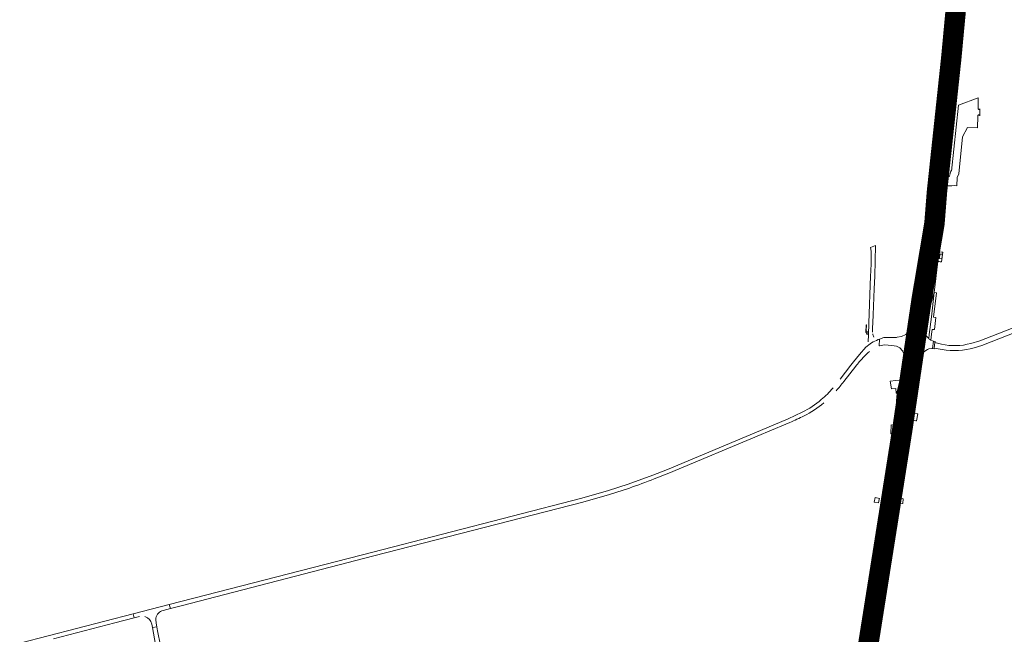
# Model space of a CAD drawing. Header units: metres. Extents: x 166325 to 190320, y 381923 to 404576.
# Tile 848 of 1056: x 175343 to 176066, y 398494 to 398946. Entities that reach past the tile are written whole.
import ezdxf

# ---------------------------------------------------------------- set-up
doc = ezdxf.new("R2010")
doc.units = ezdxf.units.M
for name, color, linetype, lineweight in [('B-WE-VH-VERHARDING_ASFALT-GV', 8, 'Continuous', 18), ('B-WE-VH-VERHARDING_BETON-GV', 8, 'Continuous', 18), ('B-WE-VH-VERHARDING_BETONSTRAATSTEEN-GV', 8, 'Continuous', 18), ('B-WE-VH-VERHARDING_N-WEG', 8, 'Continuous', 18), ('B-WE-VH-VERHARDING_STRAATBAKSTEEN-GV', 8, 'Continuous', 18)]:
    doc.layers.add(name, color=color, linetype=linetype, lineweight=lineweight)

msp = doc.modelspace()

# ---------------------------------------------------------------- linework, layer by layer
at = {"layer": 'B-WE-VH-VERHARDING_ASFALT-GV', "flags": 128}
for points in [[(176032.368, 398972.533), (176032.217, 398972.548), (176029.354, 398972.841), (176028.981, 398972.879), (176028.728, 398970.344), (176028.054, 398963.608), (176027.614, 398959.204), (176022.958, 398914.518), (176022.919, 398913.637), (176019.705, 398882.436), (176019.129, 398877.199), (176018.746, 398873.405), (176019.201, 398873.359), (176022.071, 398873.064), (176022.252, 398873.046), (176023.639, 398886.739), (176026.022, 398910.444), (176028.446, 398934.129), (176030.891, 398957.938)], [(176032.368, 398972.533), (176032.217, 398972.548), (176029.354, 398972.841), (176028.981, 398972.879), (176028.728, 398970.344), (176028.054, 398963.608), (176027.614, 398959.204), (176022.958, 398914.518), (176022.919, 398913.637), (176019.705, 398882.436), (176019.129, 398877.199), (176018.746, 398873.405), (176019.201, 398873.359), (176022.071, 398873.064), (176022.252, 398873.046), (176023.639, 398886.739), (176026.022, 398910.444), (176028.446, 398934.129), (176030.891, 398957.938)], [(176034.11, 398954.864), (176034.74, 398960.898), (176035.3, 398966.253), (176035.857, 398972.176), (176035.458, 398972.217), (176032.547, 398972.514), (176032.368, 398972.533), (176030.891, 398957.938), (176028.446, 398934.129), (176026.022, 398910.444), (176023.639, 398886.739), (176022.252, 398873.046), (176022.431, 398873.027), (176025.304, 398872.733), (176025.619, 398872.701), (176026.044, 398877.101), (176030.802, 398922.966), (176031.725, 398932.05)], [(176034.11, 398954.864), (176034.74, 398960.898), (176035.3, 398966.253), (176035.857, 398972.176), (176035.458, 398972.217), (176032.547, 398972.514), (176032.368, 398972.533), (176030.891, 398957.938), (176028.446, 398934.129), (176026.022, 398910.444), (176023.639, 398886.739), (176022.252, 398873.046), (176022.431, 398873.027), (176025.304, 398872.733), (176025.619, 398872.701), (176026.044, 398877.101), (176030.802, 398922.966), (176031.725, 398932.05)], [(176022.252, 398873.046), (176022.071, 398873.064), (176019.201, 398873.359), (176018.746, 398873.405), (176016.911, 398855.205), (176016.133, 398847.65), (176014.126, 398828.145), (176013.999, 398826.894), (176012.474, 398813.044), (176011.657, 398805.348), (176011.078, 398799.767), (176010.909, 398798.227), (176010.156, 398791.283), (176010.03, 398790.032), (176009.633, 398786.829), (176009.52, 398785.855), (176008.917, 398780.912), (176008.24, 398776.13), (176007.262, 398770.244), (176005.947, 398763.536), (176004.318, 398756.126), (176003.378, 398751.716), (176003.805, 398751.625), (176006.628, 398751.024), (176006.856, 398750.975), (176007.398, 398750.86), (176007.867, 398750.76), (176008.802, 398756.236), (176009.739, 398761.686), (176010.5, 398766.339), (176011.226, 398771.152), (176012.078, 398777.526), (176012.73, 398782.883), (176013.42, 398788.916), (176015.277, 398806.362), (176016.554, 398818.307), (176018.73, 398839.057), (176020.255, 398853.951), (176021.548, 398866.096)], [(176022.252, 398873.046), (176022.071, 398873.064), (176019.201, 398873.359), (176018.746, 398873.405), (176016.911, 398855.205), (176016.133, 398847.65), (176014.126, 398828.145), (176013.999, 398826.894), (176012.474, 398813.044), (176011.657, 398805.348), (176011.078, 398799.767), (176010.909, 398798.227), (176010.156, 398791.283), (176010.03, 398790.032), (176009.633, 398786.829), (176009.52, 398785.855), (176008.917, 398780.912), (176008.24, 398776.13), (176007.262, 398770.244), (176005.947, 398763.536), (176004.318, 398756.126), (176003.378, 398751.716), (176003.805, 398751.625), (176006.628, 398751.024), (176006.856, 398750.975), (176007.398, 398750.86), (176007.867, 398750.76), (176008.802, 398756.236), (176009.739, 398761.686), (176010.5, 398766.339), (176011.226, 398771.152), (176012.078, 398777.526), (176012.73, 398782.883), (176013.42, 398788.916), (176015.277, 398806.362), (176016.554, 398818.307), (176018.73, 398839.057), (176020.255, 398853.951), (176021.548, 398866.096)], [(176020.125, 398818.149), (176020.61, 398822.592), (176021.586, 398830.93), (176025.619, 398872.701), (176025.304, 398872.733), (176022.431, 398873.027), (176022.252, 398873.046), (176021.548, 398866.096), (176020.255, 398853.951), (176018.73, 398839.057), (176016.554, 398818.307), (176015.277, 398806.362), (176013.42, 398788.916), (176012.73, 398782.883), (176012.078, 398777.526), (176011.226, 398771.152), (176010.5, 398766.339), (176009.739, 398761.686), (176008.802, 398756.236), (176007.867, 398750.76), (176008.428, 398750.684), (176008.91, 398750.619), (176009.182, 398750.583), (176012.016, 398750.201), (176012.45, 398750.142), (176013.145, 398755.298), (176014.902, 398769.881), (176016.357, 398783.562), (176016.559, 398785.088), (176016.956, 398789.501), (176017.123, 398791.069), (176017.732, 398795.97), (176017.869, 398797.408), (176018.746, 398805.107)], [(176020.125, 398818.149), (176020.61, 398822.592), (176021.586, 398830.93), (176025.619, 398872.701), (176025.304, 398872.733), (176022.431, 398873.027), (176022.252, 398873.046), (176021.548, 398866.096), (176020.255, 398853.951), (176018.73, 398839.057), (176016.554, 398818.307), (176015.277, 398806.362), (176013.42, 398788.916), (176012.73, 398782.883), (176012.078, 398777.526), (176011.226, 398771.152), (176010.5, 398766.339), (176009.739, 398761.686), (176008.802, 398756.236), (176007.867, 398750.76), (176008.428, 398750.684), (176008.91, 398750.619), (176009.182, 398750.583), (176012.016, 398750.201), (176012.45, 398750.142), (176013.145, 398755.298), (176014.902, 398769.881), (176016.357, 398783.562), (176016.559, 398785.088), (176016.956, 398789.501), (176017.123, 398791.069), (176017.732, 398795.97), (176017.869, 398797.408), (176018.746, 398805.107)], [(175996.208, 398690.25), (175995.909, 398690.226), (175996.187, 398692.381), (175996.754, 398696.29), (175998.088, 398705.266), (175999.414, 398713.278), (176000.926, 398722.062), (176001.856, 398727.002), (176002.011, 398727.785), (176002.294, 398727.734), (176004.594, 398739.577), (176006.64, 398749.885), (176006.802, 398750.263), (176007.068, 398750.547), (176007.512, 398750.726), (176007.867, 398750.76), (176007.398, 398750.86), (176006.856, 398750.975), (176006.628, 398751.024), (176003.805, 398751.625), (176003.378, 398751.716), (176002.48, 398747.5), (175998.789, 398728.637), (175996.959, 398718.785), (175996.866, 398718.286), (175993.366, 398696.508), (175992.719, 398691.088), (175991.308, 398680.125), (175990.54, 398672.83), (175989.968, 398667.077), (175990.358, 398667.038), (175993.246, 398666.751), (175993.465, 398666.729), (175993.994, 398666.677), (175994.515, 398666.625), (175994.102, 398666.776), (175993.787, 398667.069), (175993.628, 398667.402), (175993.588, 398667.832), (175995.055, 398680.744)], [(176007.735, 398718.372), (176008.135, 398721.387), (176008.709, 398725.366), (176012.049, 398747.165), (176012.45, 398750.142), (176012.016, 398750.201), (176009.182, 398750.583), (176008.91, 398750.619), (176008.428, 398750.684), (176007.867, 398750.76), (176008.291, 398750.587), (176008.58, 398750.335), (176008.765, 398749.971), (176008.83, 398749.517), (176007.134, 398738.649), (176005.428, 398727.287), (176005.661, 398727.277), (176005.529, 398726.433), (176003.973, 398716.845), (176002.327, 398706.581), (176000.452, 398694.9), (175999.678, 398689.675), (175999.383, 398689.778), (175997.904, 398680.423), (175995.785, 398667.509), (175995.584, 398667.062), (175995.33, 398666.822), (175994.899, 398666.646), (175994.515, 398666.625), (175995.091, 398666.529), (175995.637, 398666.439), (175995.863, 398666.401), (175998.638, 398665.941), (175999.059, 398665.871), (176000.78, 398676.247), (176004.008, 398696.202)], [(176005.428, 398727.287), (176005.265, 398726.833), (176005.057, 398726.515), (176004.735, 398726.248), (176004.412, 398726.033), (176004.018, 398725.945), (176003.62, 398726.023), (176003.131, 398726.093), (176002.864, 398726.255), (176002.56, 398726.589), (176002.367, 398726.941), (176002.282, 398727.344), (176002.294, 398727.734), (176002.011, 398727.785), (176001.856, 398727.002), (176000.926, 398722.062), (175999.414, 398713.278), (175998.088, 398705.266), (175996.754, 398696.29), (175996.187, 398692.381), (175995.909, 398690.226), (175996.208, 398690.25), (175996.35, 398690.65), (175996.538, 398690.978), (175996.814, 398691.26), (175997.181, 398691.485), (175997.564, 398691.514), (175997.904, 398691.56), (175998.385, 398691.464), (175998.785, 398691.254), (175999.044, 398690.989), (175999.271, 398690.592), (175999.346, 398690.218), (175999.383, 398689.778), (175999.678, 398689.675), (176000.452, 398694.9), (176002.327, 398706.581), (176003.973, 398716.845), (176005.529, 398726.433), (176005.661, 398727.277)], [(175996.866, 398718.286), (175995.854, 398716.445), (175993.902, 398714.509), (175990.783, 398712.878), (175987.666, 398712.377), (175987.028, 398712.274), (175981.293, 398712.271), (175977.866, 398712.343), (175974.592, 398710.986), (175974.401, 398706.015), (175974.63, 398706.107), (175977.145, 398706.667), (175977.901, 398706.752), (175978.006, 398706.747), (175980.919, 398706.604), (175985.328, 398706.149), (175987.127, 398705.86), (175989.485, 398704.674), (175991.561, 398702.372), (175992.777, 398699.708), (175993.366, 398696.508)], [(176014.236, 398709.649), (176013.554, 398709.879), (176012.289, 398710.378), (176011.74, 398710.669), (176011.131, 398711.032), (176010.708, 398711.428), (176009.191, 398713.144), (176008.258, 398715.119), (176007.746, 398716.899), (176007.735, 398718.372), (176004.008, 398696.202), (176005.105, 398698.948), (176006.61, 398701.114), (176008.535, 398702.79), (176009.865, 398703.4), (176010.779, 398703.819), (176012.958, 398704.143), (176013.635, 398704.057)], [(175994.515, 398666.625), (175993.994, 398666.677), (175993.465, 398666.729), (175993.246, 398666.751), (175990.358, 398667.038), (175989.968, 398667.077), (175989.804, 398665.424), (175989.279, 398658.337), (175988.708, 398648.792), (175988.318, 398644.455), (175987.793, 398640.542), (175985.862, 398627.831), (175981.376, 398600.298), (175980.511, 398594.985), (175979.477, 398588.523), (175977.549, 398576.506), (175977.903, 398576.45), (175980.774, 398575.99), (175980.952, 398575.962), (175981.828, 398581.394), (175985.071, 398601.684), (175987.547, 398616.819), (175989.446, 398628.672), (175992.034, 398644.759), (175992.78, 398650.977), (175993.681, 398658.849)], [(175996.532, 398650.498), (175997.798, 398658.171), (175998.419, 398662.016), (175999.059, 398665.871), (175998.638, 398665.941), (175995.863, 398666.401), (175995.637, 398666.439), (175995.091, 398666.529), (175994.515, 398666.625), (175993.681, 398658.849), (175992.78, 398650.977), (175992.034, 398644.759), (175989.446, 398628.672), (175987.547, 398616.819), (175985.071, 398601.684), (175981.828, 398581.394), (175980.952, 398575.962), (175981.13, 398575.933), (175983.95, 398575.482), (175984.329, 398575.421), (175986.63, 398589.503), (175987.56, 398595.775), (175988.171, 398599.551), (175991.574, 398620.601), (175992.476, 398625.741)], [(175980.952, 398575.962), (175980.774, 398575.99), (175977.903, 398576.45), (175977.549, 398576.506), (175972.373, 398544.235), (175967.857, 398516.197), (175962.666, 398483.97), (175961.703, 398478.081), (175961.662, 398477.823), (175962.009, 398477.767), (175964.883, 398477.305), (175965.061, 398477.276), (175967.945, 398495.096), (175970.802, 398512.944), (175974.132, 398533.642), (175977.98, 398557.541)], [(175984.329, 398575.421), (175983.95, 398575.482), (175981.13, 398575.933), (175980.952, 398575.962), (175977.98, 398557.541), (175974.132, 398533.642), (175970.802, 398512.944), (175967.945, 398495.096), (175965.061, 398477.276), (175965.239, 398477.247), (175968.042, 398476.796), (175968.366, 398476.744), (175972.675, 398503.597), (175978.761, 398541.338)]]:
    msp.add_lwpolyline(points, close=True, dxfattribs=at)
for points in [[(176530.83, 398896.76), (176530.657, 398896.693), (176530.203, 398896.518), (176522.56, 398893.566), (176522.325, 398893.475), (176481.86, 398877.846), (176478.408, 398876.512), (176475.947, 398875.562), (176471.077, 398873.681), (176467.04, 398872.122), (176463.097, 398870.599), (176456.009, 398867.861), (176450.991, 398865.923), (176446.039, 398864.01), (176435.222, 398859.832), (176434.21, 398859.441), (176428.919, 398857.397), (176427.957, 398857.026), (176417.826, 398853.113), (176416.451, 398852.582), (176080.244, 398722.724), (176080.433, 398722.277), (176048.245, 398709.894), (176041.658, 398707.922)], [(176530.83, 398896.76), (176530.657, 398896.693), (176530.203, 398896.518), (176522.56, 398893.566), (176522.325, 398893.475), (176481.86, 398877.846), (176478.408, 398876.512), (176475.947, 398875.562), (176471.077, 398873.681), (176467.04, 398872.122), (176463.097, 398870.599), (176456.009, 398867.861), (176450.991, 398865.923), (176446.039, 398864.01), (176435.222, 398859.832), (176434.21, 398859.441), (176428.919, 398857.397), (176427.957, 398857.026), (176417.826, 398853.113), (176416.451, 398852.582), (176080.244, 398722.724), (176080.433, 398722.277), (176048.245, 398709.894), (176041.658, 398707.922)], [(176044.179, 398704.665), (176049.775, 398706.446), (176081.681, 398718.937), (176081.884, 398718.394), (176097.03, 398724.36), (176115.762, 398731.588), (176118.14, 398732.506), (176119.092, 398732.874), (176136.666, 398739.656), (176137.191, 398739.859), (176138.158, 398740.232), (176144.187, 398742.558), (176263.308, 398788.527), (176272.718, 398792.159), (176318.71, 398809.907), (176327.114, 398813.15), (176532.19, 398892.29)], [(176044.179, 398704.665), (176049.775, 398706.446), (176081.681, 398718.937), (176081.884, 398718.394), (176097.03, 398724.36), (176115.762, 398731.588), (176118.14, 398732.506), (176119.092, 398732.874), (176136.666, 398739.656), (176137.191, 398739.859), (176138.158, 398740.232), (176144.187, 398742.558), (176263.308, 398788.527), (176272.718, 398792.159), (176318.71, 398809.907), (176327.114, 398813.15), (176532.19, 398892.29)], [(175969.457, 398716.164), (175969.522, 398719.041), (175969.746, 398723.347), (175970.04, 398728.973), (175970.739, 398748.059), (175971.251, 398757.408), (175971.672, 398779.775), (175967.967, 398778.304), (175968.395, 398775.767), (175968.445, 398773.307), (175968.36, 398766.805), (175968.154, 398761.084)], [(175968.154, 398761.084), (175968.03, 398757.627), (175966.696, 398722.817), (175966.437, 398714.131), (175966.376, 398709.146)], [(175974.401, 398706.015), (175974.592, 398710.986), (175973.486, 398710.677)], [(176020.252, 398707.39), (176015.348, 398708.632), (176014.724, 398704.532), (176020.725, 398703.485)], [(176020.252, 398707.39), (176015.348, 398708.632), (176014.724, 398704.532), (176020.725, 398703.485)], [(175964.635, 398705.11), (175959.818, 398699.689), (175955.578, 398694.424), (175953.579, 398691.842), (175945.786, 398681.68)], [(175948.263, 398679.818), (175957.145, 398691.23)], [(175917.821, 398657.393), (175907.443, 398652.547), (175891.69, 398645.78), (175818.86, 398615.221), (175808.03, 398611.061), (175789.839, 398604.53), (175775.45, 398599.872), (175755.811, 398594.281), (175602.452, 398554.661), (175452.842, 398516.091), (175453.591, 398513.187), (175461.56, 398515.241), (175603.201, 398551.756), (175756.597, 398591.386), (175776.323, 398597.001), (175790.808, 398601.69)], [(175809.072, 398608.361), (175819.879, 398612.613), (175887.765, 398641.011), (175892.42, 398643.008), (175908.674, 398649.83)], [(175448.21, 398511.803), (175453.591, 398513.187), (175452.842, 398516.091), (175426.252, 398509.236), (175426.991, 398506.368), (175430.903, 398507.337)], [(175367.627, 398491.025), (175412.844, 398502.726), (175426.991, 398506.368), (175426.252, 398509.236), (175342.908, 398487.75)], [(175439.963, 398501.663), (175440.408, 398499.212), (175443.725, 398499.815), (175443.269, 398502.439)], [(175462.074, 398397.1), (175458.992, 398414.624), (175456.534, 398428.604), (175454.444, 398440.489), (175449.562, 398467.234), (175447.086, 398481.42), (175446.807, 398482.934), (175446.24, 398486.008), (175444.242, 398496.835), (175443.725, 398499.815), (175440.408, 398499.212), (175443.45, 398482.477), (175443.747, 398480.845), (175446.29, 398465.851), (175451.391, 398436.94), (175460.381, 398386.062)]]:
    msp.add_lwpolyline(points, dxfattribs=at)
at = {"layer": 'B-WE-VH-VERHARDING_ASFALT-GV'}
for points in [[(175970.362, 398712.582, -0.0760541), (175969.564, 398714.972)], [(175973.486, 398710.677, 0.0936406), (175964.635, 398705.11)], [(176041.658, 398707.922, -0.1308983), (176020.252, 398707.39)], [(176041.658, 398707.922, -0.1308983), (176020.252, 398707.39)], [(175962.396, 398697.283, -0.0203919), (175967.289, 398702.051)], [(176020.725, 398703.485, 0.1169098), (176044.179, 398704.665)], [(176020.725, 398703.485, 0.1169098), (176044.179, 398704.665)], [(175957.145, 398691.23, -0.0081354), (175962.396, 398697.283)], [(175942.825, 398673.121, 0.0098119), (175948.263, 398679.818)], [(175940.443, 398675.2, -0.0424655), (175931.749, 398666.633)], [(175931.749, 398666.633, -0.061994), (175917.821, 398657.393)], [(175919.158, 398654.632, 0.0616978), (175933.753, 398664.264)], [(175908.674, 398649.83, 0.0128039), (175919.158, 398654.632)], [(175790.808, 398601.69, 0.0067182), (175809.072, 398608.361)], [(175444.889, 398509.794, -0.0997709), (175448.21, 398511.803)], [(175434.914, 398507.229, -0.2959021), (175439.963, 398501.663)], [(175442.886, 398506.061, -0.1851318), (175444.889, 398509.794)], [(175443.269, 398502.439, -0.0527276), (175442.886, 398506.061)]]:
    msp.add_lwpolyline(points, format="xyb", dxfattribs=at)
at = {"layer": 'B-WE-VH-VERHARDING_BETON-GV', "flags": 128}
for points in [[(175964.787, 398715.951), (175965.631, 398714.241), (175965.642, 398716.715), (175964.811, 398717.218), (175964.929, 398721.639), (175964.729, 398721.644), (175964.585, 398715.957)], [(175997.923, 398691.337), (175997.524, 398691.323), (175997.157, 398691.257), (175996.858, 398691.067), (175996.682, 398690.855), (175996.487, 398690.543), (175996.444, 398690.161), (175995.29, 398680.718), (175993.845, 398667.844), (175993.896, 398667.429), (175993.992, 398667.206), (175994.257, 398666.973), (175994.558, 398666.855), (175994.873, 398666.867), (175995.195, 398667.035), (175995.411, 398667.211), (175995.527, 398667.588), (175997.59, 398680.45), (175999.103, 398689.78), (175999.093, 398690.211), (175999.022, 398690.498), (175998.824, 398690.808), (175998.585, 398691.038), (175998.24, 398691.243), (175998.018, 398691.309)]]:
    msp.add_lwpolyline(points, close=True, dxfattribs=at)
at = {"layer": 'B-WE-VH-VERHARDING_BETONSTRAATSTEEN-GV', "flags": 128}
for points in [[(176048.279, 398875.146), (176048.391, 398880.209), (176048.243, 398880.016), (176048.04, 398879.881), (176047.804, 398879.819), (176047.562, 398879.836), (176047.337, 398879.93), (176047.155, 398880.091), (176047.034, 398880.302), (176046.988, 398880.542), (176046.995, 398880.667), (176047.101, 398888.328), (176032.554, 398882.945), (176027.443, 398834.477), (176026.937, 398834.672), (176025.892, 398830.805), (176025.239, 398830.15), (176024.704, 398830.163), (176024.04, 398823.774), (176027.801, 398823.772), (176029.438, 398823.78), (176031.459, 398823.742), (176031.572, 398829.838), (176032.811, 398832.498), (176035.559, 398859.659), (176039.221, 398866.44), (176046.6, 398866.275), (176046.791, 398874.94), (176046.826, 398875.209), (176046.937, 398875.427), (176047.112, 398875.598), (176047.333, 398875.703), (176047.576, 398875.733), (176047.816, 398875.682), (176048.027, 398875.558), (176048.186, 398875.373)], [(176048.279, 398875.146), (176048.391, 398880.209), (176048.243, 398880.016), (176048.04, 398879.881), (176047.804, 398879.819), (176047.562, 398879.836), (176047.337, 398879.93), (176047.155, 398880.091), (176047.034, 398880.302), (176046.988, 398880.542), (176046.995, 398880.667), (176047.101, 398888.328), (176032.554, 398882.945), (176027.443, 398834.477), (176026.937, 398834.672), (176025.892, 398830.805), (176025.239, 398830.15), (176024.704, 398830.163), (176024.04, 398823.774), (176027.801, 398823.772), (176029.438, 398823.78), (176031.459, 398823.742), (176031.572, 398829.838), (176032.811, 398832.498), (176035.559, 398859.659), (176039.221, 398866.44), (176046.6, 398866.275), (176046.791, 398874.94), (176046.826, 398875.209), (176046.937, 398875.427), (176047.112, 398875.598), (176047.333, 398875.703), (176047.576, 398875.733), (176047.816, 398875.682), (176048.027, 398875.558), (176048.186, 398875.373)], [(176019.705, 398882.436), (176016.964, 398881.553), (176016.624, 398878.363), (176019.129, 398877.199)], [(176019.705, 398882.436), (176016.964, 398881.553), (176016.624, 398878.363), (176019.129, 398877.199)], [(176024.704, 398830.163), (176022.363, 398830.221), (176021.586, 398830.93), (176020.61, 398822.592), (176024.04, 398823.774)], [(176024.704, 398830.163), (176022.363, 398830.221), (176021.586, 398830.93), (176020.61, 398822.592), (176024.04, 398823.774)], [(176021.873, 398809.316), (176021.709, 398809.305), (176021.135, 398809.301), (176020.138, 398809.792), (176019.567, 398810.618), (176019.539, 398810.932), (176019.57, 398811.382), (176019.953, 398811.878), (176021.402, 398812.146), (176022.214, 398812.202), (176022.733, 398816.6), (176021.612, 398816.905), (176020.125, 398818.149), (176018.746, 398805.107), (176020.999, 398806.013), (176021.48, 398805.985)], [(176021.873, 398809.316), (176021.709, 398809.305), (176021.135, 398809.301), (176020.138, 398809.792), (176019.567, 398810.618), (176019.539, 398810.932), (176019.57, 398811.382), (176019.953, 398811.878), (176021.402, 398812.146), (176022.214, 398812.202), (176022.733, 398816.6), (176021.612, 398816.905), (176020.125, 398818.149), (176018.746, 398805.107), (176020.999, 398806.013), (176021.48, 398805.985)], [(176012.474, 398813.044), (176009.814, 398812.129), (176009.211, 398807.007), (176011.657, 398805.348)], [(176017.46, 398768.084), (176017.103, 398773.716), (176016.357, 398783.562), (176014.902, 398769.881), (176013.145, 398755.298), (176012.45, 398750.142), (176012.049, 398747.165), (176008.709, 398725.366), (176008.857, 398725.33), (176014.634, 398745.317), (176014.884, 398747.331), (176017.249, 398766.181)], [(176020.338, 398774.954), (176017.319, 398775.269), (176017.409, 398773.655), (176017.743, 398768.085), (176018.398, 398767.998), (176019.249, 398767.884), (176020.204, 398767.768), (176021.016, 398774.883)], [(176020.836, 398773.393), (176020.462, 398770.074), (176018.546, 398770.31), (176018.944, 398773.582)], [(176016.509, 398745.027), (176016.513, 398745.063), (176014.808, 398745.327), (176012.665, 398727.417), (176011.092, 398714.554), (176010.708, 398711.428), (176011.131, 398711.032), (176011.74, 398710.669), (176012.289, 398710.378), (176012.684, 398714.603), (176013.186, 398718.231), (176014.898, 398718.017), (176015.994, 398726.989), (176014.269, 398727.136)], [(176014.236, 398709.649), (176013.635, 398704.057), (176014.632, 398703.931), (176014.724, 398704.532), (176015.348, 398708.632), (176015.428, 398709.246)], [(175989.968, 398667.077), (175990.54, 398672.83), (175991.308, 398680.125), (175992.719, 398691.088), (175992.545, 398691.063), (175990.411, 398682.482), (175987.487, 398670.87), (175987.363, 398668.829), (175986.042, 398649.902), (175985.894, 398647.93), (175985.81, 398641.351), (175985.616, 398627.879), (175985.862, 398627.831), (175987.793, 398640.542), (175988.318, 398644.455), (175988.708, 398648.792), (175989.279, 398658.337), (175989.804, 398665.424)], [(175997.798, 398658.171), (175996.532, 398650.498), (176000.268, 398651.247), (176001.268, 398651.119), (176001.884, 398651.04), (176002.851, 398656.11), (176002.324, 398656.172), (175999.994, 398656.445)], [(175985.608, 398647.895), (175983.189, 398648.043), (175982.804, 398641.611), (175985.491, 398641.459)], [(175974.5, 398594.099), (175971.398, 398594.614), (175970.748, 398591.316), (175973.967, 398590.874), (175974.35, 398593.273)], [(175980.511, 398594.985), (175977.704, 398594.171), (175977.077, 398590.252), (175979.477, 398588.523)], [(175991.928, 398593.789), (175987.56, 398595.775), (175986.63, 398589.503), (175991.607, 398590.239)]]:
    msp.add_lwpolyline(points, close=True, dxfattribs=at)
at = {"layer": 'B-WE-VH-VERHARDING_N-WEG', "const_width": 15, "flags": 128}
msp.add_lwpolyline([(175934.017, 398282.78), (175991.398, 398644.997), (176005.54, 398740.062), (176014.955, 398795.987), (176016.837, 398819.612), (176027.303, 398917.41), (176043.189, 399087.484), (176044.247, 399120.248), (176040.366, 399150.69), (176034.839, 399173.258), (176021.88, 399204.967), (176003.417, 399235.762), (175984.248, 399256.801), (175921.644, 399315.286), (175835.757, 399388.505)], dxfattribs=at)
at = {"layer": 'B-WE-VH-VERHARDING_STRAATBAKSTEEN-GV', "flags": 128}
for points in [[(176020.107, 398797.296), (176017.869, 398797.408), (176017.732, 398795.97), (176019.974, 398795.924)], [(176019.677, 398790.971), (176017.123, 398791.069), (176016.956, 398789.501), (176019.59, 398789.456)], [(175989.571, 398680.407), (175986.66, 398680.67), (175982.477, 398680.269), (175983.381, 398674.535), (175986.662, 398674.779), (175986.784, 398671.344), (175987.342, 398671.326)]]:
    msp.add_lwpolyline(points, close=True, dxfattribs=at)

doc.saveas('drawing.dxf')
